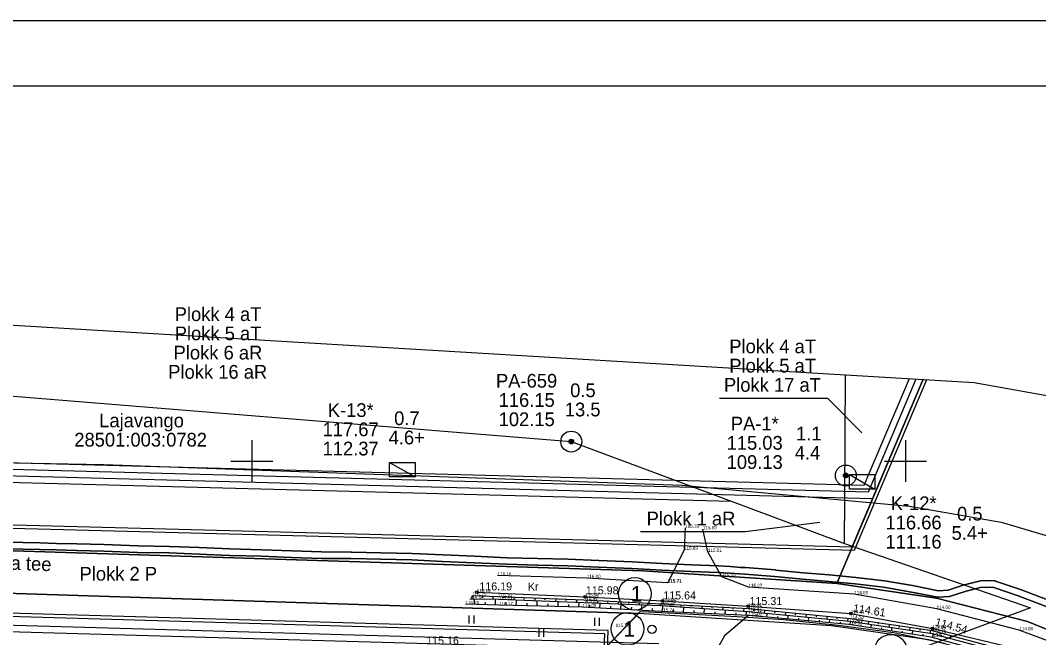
# Model space of a CAD drawing. Extents: x 662249 to 665480, y 6426254 to 6428735.
# Drawn here: x 662529.1 to 662840.7, y 6428546 to 6428734.7 of the extents above; entities that cross this region are included whole.
import ezdxf

# ---------------------------------------------------------------- set-up
doc = ezdxf.new("R2010")
doc.units = 0
for name, color, linetype in [('AKTIIVNE_MAEERALDIS', 7, 'Continuous'), ('AKTIIVSE_MAEERALDISE_TMAA', 7, 'Continuous'), ('Elektrimaakaabelliin_1_VOOND', 7, 'Continuous'), ('GEOLPUNKT', 7, 'Continuous'), ('HALJASTUS', 7, 'Continuous'), ('HORISONTAAL', 7, 'Continuous'), ('kataster', 7, 'Continuous'), ('KORGUS-EH2000', 7, 'Continuous'), ('MAAMUDEL-EH2000', 7, 'Continuous'), ('MOOTPIIR', 7, 'Continuous'), ('PIIR_ME', 7, 'Continuous'), ('PIIR_TM', 7, 'Continuous'), ('PLOKK', 7, 'Continuous'), ('RELJEEF', 7, 'Continuous'), ('TEE', 7, 'Continuous'), ('Transport_VOOND', 7, 'Continuous'), ('TÄIDE', 7, 'Continuous'), ('VORK', 7, 'Continuous'), ('VORMISTUS', 7, 'Continuous')]:
    doc.layers.add(name, color=color, linetype=linetype)

msp = doc.modelspace()

# ---------------------------------------------------------------- linework, layer by layer
at = {"layer": 'AKTIIVNE_MAEERALDIS'}
for points in [[(662357.42, 6428651.67), (662350.2, 6428600.12), (662789.99, 6428588.57), (662805.42, 6428624.98)], [(662359.42, 6428651.55), (662352.49, 6428602.06), (662788.68, 6428590.61), (662803.3, 6428625.11)]]:
    msp.add_lwpolyline(points, dxfattribs=at)
msp.add_lwpolyline([(662342.7, 6428552.98), (662340.06, 6428493.24), (662661.3, 6428493.57), (662707.81, 6428542.56)], close=True, dxfattribs=at)
at = {"layer": 'AKTIIVSE_MAEERALDISE_TMAA'}
for points in [[(662356.41, 6428651.73), (662346.95, 6428584.2), (662784.35, 6428572.71), (662806.48, 6428624.92)], [(662357.41, 6428651.67), (662348.1, 6428585.17), (662783.7, 6428573.73), (662805.42, 6428624.98)]]:
    msp.add_lwpolyline(points, dxfattribs=at)
for points in [[(662341.7, 6428553.02), (662339.01, 6428492.24), (662661.73, 6428492.57), (662708.8, 6428542.15), (662709, 6428548.16), (662341.91, 6428558.81)], [(662342.7, 6428552.98), (662340.06, 6428493.24), (662661.3, 6428493.57), (662707.81, 6428542.56), (662707.97, 6428547.19), (662342.87, 6428557.78)]]:
    msp.add_lwpolyline(points, close=True, dxfattribs=at)
at = {"layer": 'Elektrimaakaabelliin_1_VOOND'}
for points in [[(662843.03, 6428555.57), (662834.52, 6428558.81), (662827.08, 6428561.37), (662823.35, 6428561.45), (662818.58, 6428560.2), (662813.49, 6428558.59), (662813.25, 6428558.54), (662810.11, 6428558.36), (662809.86, 6428558.38), (662801.82, 6428559.95), (662793.28, 6428561.42), (662784.59, 6428562.44), (662776.5, 6428563.21), (662768.47, 6428563.84), (662768.45, 6428563.85), (662760.04, 6428564.69), (662750.81, 6428565.41), (662749.33, 6428565.5), (662749.31, 6428565.5), (662746.25, 6428565.75), (662742.66, 6428565.95), (662734.46, 6428566.27), (662734.46, 6428566.27), (662725.44, 6428566.68), (662725.44, 6428566.68), (662716.26, 6428567.19), (662706.05, 6428567.6), (662696.65, 6428567.95), (662687.35, 6428568.16), (662687.34, 6428568.16), (662678.08, 6428568.44), (662678.06, 6428568.44), (662667.99, 6428568.91), (662658.29, 6428569.29), (662658.28, 6428569.29), (662648.94, 6428569.78), (662639.44, 6428569.96), (662639.44, 6428569.96), (662630.4, 6428570.16), (662621.29, 6428570.24), (662621.27, 6428570.24), (662612.1, 6428570.52), (662612.09, 6428570.52), (662602.93, 6428570.88), (662593.2, 6428571.16), (662593.19, 6428571.16), (662583.82, 6428571.57), (662574.72, 6428571.89), (662565.01, 6428572.04), (662564.98, 6428572.04), (662554.68, 6428572.45), (662546.33, 6428572.68), (662540.18, 6428572.84), (662535.11, 6428572.98), (662529.89, 6428573.06), (662523.55, 6428573.16)], [(662523.6, 6428575.16), (662529.93, 6428575.06), (662535.15, 6428574.98), (662535.16, 6428574.98), (662540.24, 6428574.84), (662546.39, 6428574.68), (662554.74, 6428574.45), (662554.75, 6428574.45), (662565.05, 6428574.04), (662574.77, 6428573.89), (662574.79, 6428573.89), (662583.9, 6428573.57), (662583.9, 6428573.57), (662593.27, 6428573.16), (662602.99, 6428572.88), (662603, 6428572.88), (662612.17, 6428572.52), (662621.32, 6428572.24), (662630.42, 6428572.16), (662630.43, 6428572.16), (662639.48, 6428571.96), (662649, 6428571.78), (662649.03, 6428571.78), (662658.38, 6428571.29), (662668.07, 6428570.91), (662668.08, 6428570.91), (662678.15, 6428570.44), (662687.4, 6428570.16), (662696.7, 6428569.95), (662696.72, 6428569.95), (662706.13, 6428569.6), (662716.35, 6428569.19), (662716.36, 6428569.19), (662725.54, 6428568.68), (662734.54, 6428568.27), (662742.75, 6428567.95), (662742.77, 6428567.95), (662746.38, 6428567.75), (662746.4, 6428567.75), (662749.46, 6428567.5), (662750.94, 6428567.41), (662750.96, 6428567.41), (662760.21, 6428566.69), (662760.23, 6428566.68), (662768.64, 6428565.84), (662776.67, 6428565.21), (662776.69, 6428565.21), (662784.8, 6428564.43), (662784.82, 6428564.42), (662793.54, 6428563.4), (662793.59, 6428563.39), (662802.17, 6428561.92), (662802.19, 6428561.91), (662810.12, 6428560.37), (662813.01, 6428560.53), (662818, 6428562.11), (662818.05, 6428562.13), (662822.98, 6428563.42), (662823.23, 6428563.45), (662823.25, 6428563.45), (662827.28, 6428563.37), (662827.52, 6428563.34), (662827.59, 6428563.32), (662835.19, 6428560.7), (662835.22, 6428560.68), (662843.76, 6428557.43)]]:
    msp.add_lwpolyline(points, dxfattribs=at)
at = {"layer": 'GEOLPUNKT'}
for points in [[(662642.14, 6428599.56), (662649.92, 6428599.56), (662649.92, 6428595.14), (662642.14, 6428595.14)], [(662642.14, 6428599.56), (662649.92, 6428595.14), (662642.14, 6428595.14)], [(662782.82, 6428595.86), (662790.6, 6428595.86), (662790.6, 6428591.44), (662782.82, 6428591.44)], [(662782.82, 6428595.86), (662790.6, 6428591.44), (662782.82, 6428591.44)]]:
    msp.add_lwpolyline(points, close=True, dxfattribs=at)
for centre, radius in [((662697.72, 6428605.93), 3.2), ((662697.72, 6428605.93), 3.2), ((662697.72, 6428605.93), 0.72), ((662697.72, 6428605.93), 0.64), ((662697.72, 6428605.93), 0.56), ((662697.72, 6428605.93), 0.48), ((662697.72, 6428605.93), 0.4), ((662697.72, 6428605.93), 0.32), ((662697.72, 6428605.93), 0.24), ((662697.72, 6428605.93), 0.16), ((662697.72, 6428605.93), 0.08), ((662781.74, 6428595.58), 3.2), ((662781.74, 6428595.58), 3.2), ((662781.74, 6428595.58), 0.72), ((662781.74, 6428595.58), 0.64), ((662781.74, 6428595.58), 0.56), ((662781.74, 6428595.58), 0.48), ((662781.74, 6428595.58), 0.4), ((662781.74, 6428595.58), 0.32), ((662781.74, 6428595.58), 0.24), ((662781.74, 6428595.58), 0.16), ((662781.74, 6428595.58), 0.08)]:
    msp.add_circle(centre, radius, dxfattribs=at)
at = {"layer": 'HALJASTUS'}
for p, q in [((662666.43, 6428552.74), (662666.43, 6428550.3)), ((662667.88, 6428552.74), (662667.88, 6428550.3)), ((662704.86, 6428552.05), (662704.86, 6428549.62)), ((662706.31, 6428552.05), (662706.31, 6428549.62)), ((662687.82, 6428548.73), (662687.82, 6428546.29)), ((662689.27, 6428548.73), (662689.27, 6428546.29))]:
    msp.add_line(p, q, dxfattribs=at)
msp.add_circle((662722.41, 6428548.56), 1.28, dxfattribs=at)
at = {"layer": 'HORISONTAAL'}
msp.add_lwpolyline([(662751.94, 6428552.78), (662744.58, 6428546.56), (662742.69, 6428543.14), (662738.11, 6428535.86)], dxfattribs=at)
at = {"layer": 'kataster'}
for points in [[(662805.42, 6428624.98), (662778.98, 6428562.59), (662719.58, 6428566.46), (662347.13, 6428578.21), (662357.42, 6428651.67)], [(662982.69, 6428595.1), (662989.67, 6428583.06), (663020.45, 6428529.83), (663037.14, 6428463.73), (663037.93, 6428460.52), (663008.92, 6428468.78), (662923.35, 6428510.49), (662861.42, 6428541.19), (662837.37, 6428550.96), (662809.46, 6428558.12), (662778.98, 6428562.59), (662805.42, 6428624.98)], [(662325.28, 6428579.23), (662347.13, 6428578.21), (662719.58, 6428566.46), (662778.98, 6428562.59), (662809.46, 6428558.12), (662837.37, 6428550.96), (662861.42, 6428541.19), (662923.35, 6428510.49), (663008.92, 6428468.78), (663037.93, 6428460.52), (663058.91, 6428457.37), (663078.72, 6428456.37)], [(663076.68, 6428443.4), (663057.68, 6428444.46), (663035.53, 6428447.66), (663004.02, 6428456.51), (662917.6, 6428498.83), (662856.28, 6428529.22), (662833.32, 6428538.59), (662807.15, 6428545.35), (662777.34, 6428549.66), (662718.29, 6428553.41), (662330.91, 6428565.86), (662325.57, 6428566.11)], [(662706.83, 6428541.46), (662718.21, 6428553.42), (662718.77, 6428554.01), (662721.44, 6428553.89), (662748.52, 6428552.45), (662762.67, 6428551.55), (662779.53, 6428549.8), (662796.28, 6428547.56), (662812.05, 6428544.37)]]:
    msp.add_lwpolyline(points, dxfattribs=at)
msp.add_lwpolyline([(662718.29, 6428553.41), (662661.31, 6428493.54), (662329.39, 6428493.18), (662330.91, 6428565.86)], close=True, dxfattribs=at)
at = {"layer": 'KORGUS-EH2000'}
for centre in [(662668.79, 6428559.92), (662701.99, 6428558.51), (662725.65, 6428557.22), (662751.89, 6428555.62), (662783.26, 6428553.41), (662808.24, 6428548.83)]:
    msp.add_circle(centre, 0.4, dxfattribs=at)
at = {"layer": 'MOOTPIIR'}
msp.add_lwpolyline([(662323.64, 6428653.68), (662820.99, 6428624.05), (663000, 6428592), (663088.34, 6428517.37), (663059.39, 6428333.69), (663057.95, 6428235.42), (662335.85, 6428097.66)], close=True, dxfattribs=at)
at = {"layer": 'PIIR_ME'}
for centre in [(662714.92, 6428548.67), (662795.48, 6428541.98)]:
    msp.add_circle(centre, 5, dxfattribs=at)
at = {"layer": 'PIIR_TM'}
msp.add_circle((662717.17, 6428559.38), 5, dxfattribs=at)
at = {"layer": 'PLOKK'}
for points in [[(662361.43, 6428651.43), (662354.78, 6428604), (662787.37, 6428592.64), (662801.18, 6428625.23)], [(662358.66, 6428631.67), (662383.92, 6428631.43), (662697.71, 6428605.94), (662740.91, 6428589.86)], [(662781.29, 6428574.83), (662781.39, 6428588.8), (662781.67, 6428626.4)], [(662743.1, 6428619.21), (662776.16, 6428619.21), (662786.62, 6428608.67)], [(662349.89, 6428598.16), (662746.69, 6428587.71)], [(662740.91, 6428589.86), (662781.29, 6428574.83), (662838.22, 6428555.13), (662784.71, 6428535.35)], [(662718.92, 6428578.49), (662750.91, 6428578.49), (662773.75, 6428581.27)], [(662724.47, 6428544.09), (662340.79, 6428555.04), (662337.97, 6428491.24), (662340.43, 6428491.24)]]:
    msp.add_lwpolyline(points, dxfattribs=at)
at = {"layer": 'RELJEEF'}
for p, q in [((662667.38, 6428558.85), (662667.33, 6428557.75)), ((662668.1, 6428556.17), (662668.15, 6428557.74)), ((662670.56, 6428558.23), (662670.57, 6428558.72)), ((662671.33, 6428556.9), (662671.3, 6428556.07)), ((662673.77, 6428558.6), (662673.74, 6428557.71)), ((662674.5, 6428555.98), (662674.55, 6428557.71)), ((662676.95, 6428558.06), (662676.97, 6428558.48)), ((662677.72, 6428556.75), (662677.7, 6428555.89)), ((662680.17, 6428558.36), (662680.14, 6428557.52)), ((662680.9, 6428555.82), (662680.94, 6428557.49)), ((662683.35, 6428557.81), (662683.37, 6428558.24)), ((662686.56, 6428558.12), (662686.53, 6428557.26)), ((662687.3, 6428555.67), (662687.33, 6428557.23)), ((662689.75, 6428557.57), (662689.76, 6428558)), ((662692.96, 6428557.88), (662692.93, 6428557.01)), ((662693.7, 6428555.52), (662693.73, 6428556.98)), ((662696.14, 6428557.32), (662696.16, 6428557.76)), ((662699.35, 6428557.64), (662699.32, 6428556.76)), ((662700.09, 6428555.37), (662700.14, 6428556.72)), ((662702.53, 6428557.07), (662702.55, 6428557.51)), ((662705.75, 6428557.35), (662705.71, 6428556.5)), ((662708.92, 6428556.78), (662708.94, 6428557.2)), ((662712.14, 6428557.04), (662712.1, 6428556.23)), ((662715.32, 6428556.49), (662715.34, 6428556.88)), ((662718.53, 6428556.73), (662718.5, 6428555.97)), ((662684.12, 6428556.55), (662684.1, 6428555.74)), ((662690.51, 6428556.35), (662690.5, 6428555.59)), ((662696.91, 6428556.15), (662696.89, 6428555.44)), ((662703.32, 6428555.91), (662703.29, 6428555.22)), ((662706.48, 6428555.04), (662706.57, 6428556.46)), ((662709.72, 6428555.59), (662709.68, 6428554.86)), ((662712.87, 6428554.67), (662712.96, 6428556.2)), ((662716.11, 6428555.28), (662716.07, 6428554.49)), ((662719.26, 6428554.31), (662719.36, 6428555.93)), ((662721.71, 6428556.21), (662721.73, 6428556.57)), ((662722.51, 6428554.96), (662722.46, 6428554.13)), ((662724.93, 6428556.42), (662724.89, 6428555.71)), ((662725.65, 6428553.95), (662725.74, 6428555.65)), ((662728.1, 6428555.87), (662728.12, 6428556.24)), ((662728.89, 6428554.62), (662728.85, 6428553.81)), ((662731.32, 6428556.07), (662731.27, 6428555.28)), ((662732.05, 6428553.67), (662732.12, 6428555.22)), ((662734.49, 6428555.48), (662734.51, 6428555.89)), ((662735.28, 6428554.27), (662735.24, 6428553.52)), ((662737.71, 6428555.71), (662737.66, 6428554.85)), ((662738.44, 6428553.38), (662738.5, 6428554.79)), ((662740.88, 6428555.08), (662740.9, 6428555.53)), ((662741.67, 6428553.91), (662741.64, 6428553.24)), ((662744.1, 6428555.35), (662744.04, 6428554.42)), ((662744.83, 6428553.1), (662744.89, 6428554.36)), ((662747.26, 6428554.69), (662747.29, 6428555.18)), ((662748.06, 6428553.55), (662748.03, 6428552.95)), ((662750.49, 6428555), (662750.42, 6428553.99)), ((662751.23, 6428552.81), (662751.3, 6428553.93)), ((662753.63, 6428554.24), (662753.67, 6428554.74)), ((662756.86, 6428554.42), (662756.76, 6428553.43)), ((662759.99, 6428553.62), (662760.04, 6428554.11)), ((662763.23, 6428553.79), (662763.13, 6428552.83)), ((662754.46, 6428553.1), (662754.42, 6428552.56)), ((662757.6, 6428552.27), (662757.7, 6428553.34)), ((662760.84, 6428552.51), (662760.79, 6428551.99)), ((662763.98, 6428551.7), (662764.07, 6428552.74)), ((662766.36, 6428553), (662766.41, 6428553.48)), ((662767.21, 6428551.93), (662767.17, 6428551.42)), ((662769.6, 6428553.16), (662769.5, 6428552.23)), ((662770.35, 6428551.13), (662770.44, 6428552.14)), ((662772.74, 6428552.38), (662772.78, 6428552.84)), ((662773.59, 6428551.34), (662773.54, 6428550.85)), ((662775.97, 6428552.53), (662775.88, 6428551.62)), ((662776.73, 6428550.56), (662776.82, 6428551.53)), ((662779.11, 6428551.77), (662779.15, 6428552.21)), ((662779.96, 6428550.75), (662779.92, 6428550.28)), ((662782.33, 6428551.89), (662782.23, 6428551.02)), ((662783.1, 6428549.96), (662783.22, 6428550.91)), ((662785.44, 6428551.03), (662785.51, 6428551.47)), ((662788.67, 6428551.02), (662788.54, 6428550.1)), ((662791.77, 6428550.09), (662791.84, 6428550.57)), ((662786.33, 6428549.95), (662786.26, 6428549.48)), ((662789.43, 6428549), (662789.57, 6428549.95)), ((662792.66, 6428548.99), (662792.59, 6428548.52)), ((662795.01, 6428550.11), (662794.87, 6428549.14)), ((662795.75, 6428548.04), (662795.9, 6428548.99)), ((662798.11, 6428549.16), (662798.18, 6428549.66)), ((662798.99, 6428548.03), (662798.92, 6428547.56)), ((662801.34, 6428549.21), (662801.2, 6428548.19)), ((662802.08, 6428547.07), (662802.23, 6428548.03)), ((662804.44, 6428548.23), (662804.51, 6428548.75)), ((662807.68, 6428548.3), (662807.47, 6428547.24)), ((662810.65, 6428547.02), (662810.78, 6428547.53)), ((662805.32, 6428547.07), (662805.24, 6428546.59)), ((662808.39, 6428546.04), (662808.61, 6428547.02)), ((662813.87, 6428546.7), (662813.6, 6428545.7))]:
    msp.add_line(p, q, dxfattribs=at)
for points in [[(662839.07, 6428538.28), (662831.78, 6428540.89), (662808.17, 6428547.13), (662782.83, 6428550.96), (662751.84, 6428553.9), (662725.08, 6428555.7), (662701.65, 6428556.66), (662675.53, 6428557.7), (662666.68, 6428557.75)], [(662667.38, 6428558.85), (662675.32, 6428558.54), (662701.57, 6428557.55), (662725.49, 6428556.39), (662751.81, 6428554.93), (662783.05, 6428551.82), (662808.16, 6428548.23), (662832.17, 6428541.81), (662838.84, 6428539.24), (662839.07, 6428538.28)], [(662839.07, 6428538.28), (662838.3, 6428537.72), (662831.24, 6428539.76), (662807.84, 6428546.2), (662782.65, 6428550.03), (662751.94, 6428552.78), (662725.12, 6428553.97), (662701.18, 6428555.34), (662675.64, 6428555.94), (662665.33, 6428556.25)]]:
    msp.add_lwpolyline(points, dxfattribs=at)
at = {"layer": 'TEE'}
for points in [[(662732.58, 6428579.56), (662732.25, 6428572.85), (662727.32, 6428562.81), (662702.49, 6428564.24), (662675.18, 6428564.96)], [(663032.14, 6428457.97), (663005.43, 6428466.16), (662981.21, 6428476.92), (662953.17, 6428491.66), (662935.6, 6428501.11), (662907.98, 6428515.75), (662880.34, 6428529.91), (662858.07, 6428539.64), (662834.82, 6428548.28), (662809.54, 6428554.81), (662784.31, 6428559.28), (662751.95, 6428561.46), (662743.77, 6428564.63), (662739.56, 6428572.24), (662738, 6428579.15)], [(662668.79, 6428559.92), (662701.99, 6428558.51), (662725.65, 6428557.22), (662751.89, 6428555.62), (662783.26, 6428553.41), (662808.24, 6428548.83), (662832.6, 6428543.02), (662855.69, 6428534.24), (662877.1, 6428524.54), (662905.17, 6428510.5), (662932.79, 6428496.05), (662950.17, 6428486.6), (662978.61, 6428471.79), (663003.1, 6428460.98), (663031.01, 6428452.28)]]:
    msp.add_lwpolyline(points, dxfattribs=at)
at = {"layer": 'Transport_VOOND'}
msp.add_lwpolyline([(662324.72, 6428604.81), (662335.25, 6428604.34), (662451.06, 6428600.83), (662554.71, 6428598.9), (662731.53, 6428592.61), (662801.26, 6428586.2), (662829.23, 6428581.27), (662848.2, 6428575.75), (662872.51, 6428565.91), (662952.16, 6428526.04), (662976.16, 6428513.21), (663002.62, 6428500), (663019.72, 6428492.7), (663035.78, 6428487.66), (663056.78, 6428483.8), (663082.74, 6428481.82)], dxfattribs=at)
at = {"layer": 'TÄIDE'}
for points in [[(662523.55, 6428573.16), (662529.89, 6428573.06), (662535.11, 6428572.98), (662540.18, 6428572.84), (662546.33, 6428572.68), (662554.68, 6428572.45), (662564.98, 6428572.04), (662565.01, 6428572.04), (662574.72, 6428571.89), (662583.82, 6428571.57), (662593.19, 6428571.16), (662593.2, 6428571.16), (662602.93, 6428570.88), (662612.09, 6428570.52), (662612.1, 6428570.52), (662621.27, 6428570.24), (662621.29, 6428570.24), (662630.4, 6428570.16), (662639.44, 6428569.96), (662639.44, 6428569.96), (662648.94, 6428569.78), (662658.28, 6428569.29), (662658.29, 6428569.29), (662667.99, 6428568.91), (662678.06, 6428568.44), (662678.08, 6428568.44), (662687.34, 6428568.16), (662687.35, 6428568.16), (662696.65, 6428567.95), (662706.05, 6428567.6), (662716.26, 6428567.19), (662725.44, 6428566.68), (662725.44, 6428566.68), (662734.46, 6428566.27), (662734.46, 6428566.27), (662742.66, 6428565.95), (662746.25, 6428565.75), (662749.31, 6428565.5), (662749.33, 6428565.5), (662750.81, 6428565.41), (662760.04, 6428564.69), (662768.45, 6428563.85), (662768.47, 6428563.84), (662776.5, 6428563.21), (662784.59, 6428562.44), (662793.28, 6428561.42), (662801.82, 6428559.95), (662809.86, 6428558.38), (662810.11, 6428558.36), (662813.25, 6428558.54), (662813.49, 6428558.59), (662818.58, 6428560.2), (662823.35, 6428561.45), (662827.08, 6428561.37), (662834.52, 6428558.81), (662843.03, 6428555.57)], [(662843.76, 6428557.43), (662835.22, 6428560.68), (662835.19, 6428560.7), (662827.59, 6428563.32), (662827.52, 6428563.34), (662827.28, 6428563.37), (662823.25, 6428563.45), (662823.23, 6428563.45), (662822.98, 6428563.42), (662818.05, 6428562.13), (662818, 6428562.11), (662813.01, 6428560.53), (662810.12, 6428560.37), (662802.19, 6428561.91), (662802.17, 6428561.92), (662793.59, 6428563.39), (662793.54, 6428563.4), (662784.82, 6428564.42), (662784.8, 6428564.43), (662776.69, 6428565.21), (662776.67, 6428565.21), (662768.64, 6428565.84), (662760.23, 6428566.68), (662760.21, 6428566.69), (662750.96, 6428567.41), (662750.94, 6428567.41), (662749.46, 6428567.5), (662746.4, 6428567.75), (662746.38, 6428567.75), (662742.77, 6428567.95), (662742.75, 6428567.95), (662734.54, 6428568.27), (662725.54, 6428568.68), (662716.36, 6428569.19), (662716.35, 6428569.19), (662706.13, 6428569.6), (662696.72, 6428569.95), (662696.7, 6428569.95), (662687.4, 6428570.16), (662678.15, 6428570.44), (662668.08, 6428570.91), (662668.07, 6428570.91), (662658.38, 6428571.29), (662649.03, 6428571.78), (662649, 6428571.78), (662639.48, 6428571.96), (662630.43, 6428572.16), (662630.42, 6428572.16), (662621.32, 6428572.24), (662612.17, 6428572.52), (662603, 6428572.88), (662602.99, 6428572.88), (662593.27, 6428573.16), (662583.9, 6428573.57), (662583.9, 6428573.57), (662574.79, 6428573.89), (662574.77, 6428573.89), (662565.05, 6428574.04), (662554.75, 6428574.45), (662554.74, 6428574.45), (662546.39, 6428574.68), (662540.24, 6428574.84), (662535.16, 6428574.98), (662535.15, 6428574.98), (662529.93, 6428575.06), (662523.6, 6428575.16)]]:
    msp.add_lwpolyline(points, dxfattribs=at)
at = {"layer": 'VORK'}
for p, q in [((662600, 6428606.4), (662600, 6428593.6)), ((662800, 6428606.4), (662800, 6428593.6)), ((662593.6, 6428600), (662606.4, 6428600)), ((662793.6, 6428600), (662806.4, 6428600))]:
    msp.add_line(p, q, dxfattribs=at)
at = {"layer": 'VORMISTUS'}
for points in [[(662249.44, 6427894.7), (662249.44, 6428734.7), (663437.44, 6428734.7), (663437.44, 6427894.7)], [(662269.44, 6427914.7), (662269.44, 6428714.7), (663417.44, 6428714.7), (663417.44, 6427914.7)]]:
    msp.add_lwpolyline(points, close=True, dxfattribs=at)

# ---------------------------------------------------------------- texts
at = {"layer": 'GEOLPUNKT'}
for s, p in [('PA-659', (662674.69, 6428622.43)), ('0.5', (662697.38, 6428619.53)), ('116.15', (662675.5, 6428616.55)), ('K-13*', (662623.22, 6428613.47)), ('13.5', (662695.75, 6428613.65)), ('0.7', (662643.52, 6428610.98)), ('102.15', (662675.5, 6428610.67)), ('PA-1*', (662746.54, 6428609.34)), ('117.67', (662621.62, 6428607.59)), ('1.1', (662766.51, 6428606.32)), ('4.6+', (662641.83, 6428605.1)), ('115.03', (662745.26, 6428603.46)), ('112.37', (662621.62, 6428601.71)), ('4.4', (662766.11, 6428600.44)), ('109.13', (662745.26, 6428597.58)), ('K-12*', (662795.47, 6428584.99)), ('0.5', (662815.77, 6428581.8)), ('116.66', (662793.87, 6428579.11)), ('5.4+', (662814.1, 6428575.92)), ('111.16', (662793.87, 6428573.23))]:
    msp.add_text(s, height=4.2, dxfattribs=at).set_placement(p)
at = {"layer": 'kataster'}
for s, p in [('Lajavango', (662553.27, 6428610.3)), ('28501:003:0782', (662545.65, 6428604.42))]:
    msp.add_text(s, height=4.2, dxfattribs=at).set_placement(p)
msp.add_text('18116 Erastvere-Sillaotsa tee', height=4.2, rotation=357.8367, dxfattribs=at).set_placement((662464.97, 6428569.1))
at = {"layer": 'KORGUS-EH2000'}
for s, p in [('116.19', (662669.59, 6428560.45)), ('115.98', (662702.19, 6428559.24)), ('115.64', (662725.87, 6428557.69)), ('115.31', (662752.26, 6428555.96)), ('115.16', (662653.32, 6428543.92))]:
    msp.add_text(s, height=2.45, dxfattribs=at).set_placement(p)
for s, rotation, p in [('114.61', 351.3436, (662783.82, 6428553.9)), ('114.54', 344.8025, (662808.87, 6428549.76))]:
    msp.add_text(s, height=2.45, rotation=rotation, dxfattribs=at).set_placement(p)
at = {"layer": 'MAAMUDEL-EH2000'}
for s, p in [('115.75', (662732.58, 6428579.56)), ('115.68', (662738, 6428579.15)), ('115.69', (662732.25, 6428572.85)), ('115.51', (662739.56, 6428572.24)), ('116.16', (662675.18, 6428564.96)), ('116.00', (662702.49, 6428564.24)), ('115.71', (662727.22, 6428562.91)), ('115.71', (662727.32, 6428562.81)), ('115.29', (662743.77, 6428564.63)), ('116.15', (662667.38, 6428558.85)), ('116.19', (662668.79, 6428559.92)), ('115.27', (662751.95, 6428561.46)), ('114.68', (662784.31, 6428559.28)), ('116.21', (662665.33, 6428556.25)), ('115.53', (662666.68, 6428557.75)), ('116.10', (662675.32, 6428558.54)), ('115.51', (662675.53, 6428557.7)), ('116.17', (662675.64, 6428555.94)), ('115.94', (662701.57, 6428557.55)), ('115.35', (662701.65, 6428556.66)), ('115.98', (662701.99, 6428558.51)), ('115.42', (662725.08, 6428555.7)), ('115.59', (662725.49, 6428556.39)), ('115.64', (662725.65, 6428557.22)), ('115.31', (662751.89, 6428555.62)), ('116.09', (662701.18, 6428555.34)), ('115.74', (662725.12, 6428553.97)), ('115.24', (662751.81, 6428554.93)), ('114.41', (662751.84, 6428553.9)), ('115.00', (662751.94, 6428552.78)), ('114.61', (662783.26, 6428553.41)), ('114.60', (662809.54, 6428554.81)), ('114.34', (662782.65, 6428550.03)), ('113.91', (662782.83, 6428550.96)), ('114.53', (662783.05, 6428551.82)), ('115.75', (662711.32, 6428549.28)), ('114.52', (662808.16, 6428548.23)), ('113.78', (662808.17, 6428547.13)), ('114.54', (662808.24, 6428548.83)), ('114.88', (662834.82, 6428548.28)), ('114.37', (662807.84, 6428546.2))]:
    msp.add_text(s, height=1, dxfattribs=at).set_placement(p)
at = {"layer": 'PIIR_ME'}
msp.add_text('1', height=4.8, dxfattribs=at).set_placement((662713.67, 6428546.27))
at = {"layer": 'PIIR_TM'}
msp.add_text('1', height=4.8, dxfattribs=at).set_placement((662715.92, 6428556.98))
at = {"layer": 'PLOKK'}
for s, p in [('Plokk 4 aT', (662576.38, 6428642.8)), ('Plokk 5 aT', (662576.38, 6428636.92)), ('Plokk 6 aR', (662576.03, 6428631.04)), ('Plokk 4 aT', (662746.08, 6428632.94)), ('Plokk 5 aT', (662746.08, 6428627.06)), ('Plokk 16 aR', (662574.4, 6428625.16)), ('Plokk 17 aT', (662744.45, 6428621.18)), ('Plokk 1 aR', (662720.79, 6428580.32)), ('Plokk 2 P', (662547.26, 6428563.44))]:
    msp.add_text(s, height=4.2, dxfattribs=at).set_placement(p)
at = {"layer": 'TEE'}
msp.add_text('Kr', height=2.45, dxfattribs=at).set_placement((662684.46, 6428560.38))

doc.saveas('drawing.dxf')
